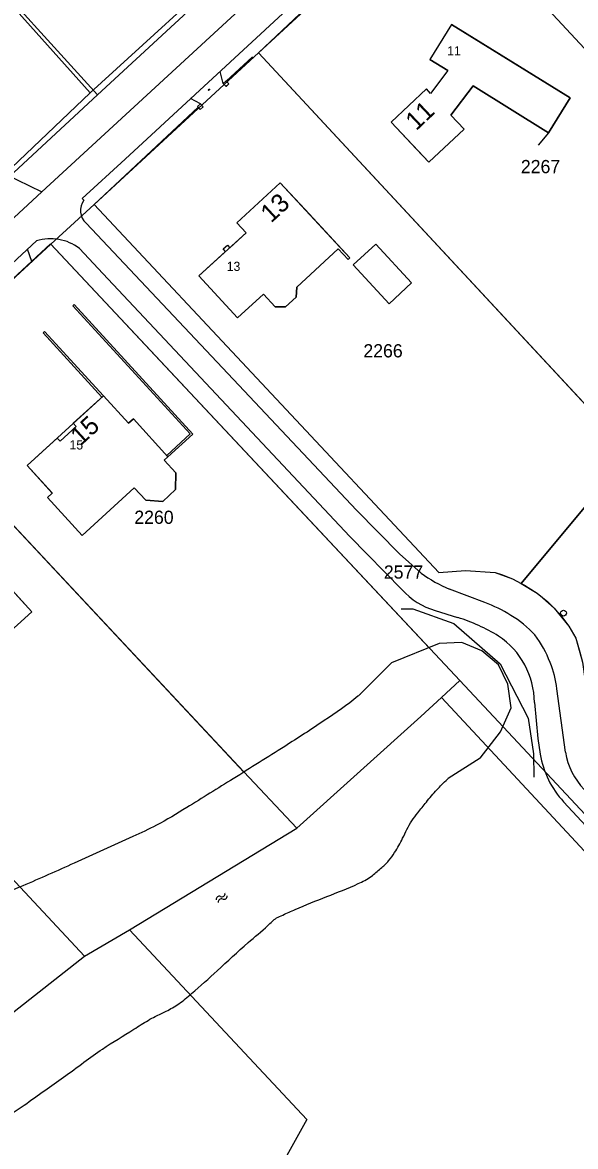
# Model space of a CAD drawing. Extents: x 148816 to 151297, y 399515 to 402500.
# Drawn here: x 149829.5 to 149904.9, y 401337.1 to 401490.4 of the extents above; entities that cross this region are included whole.
import ezdxf

# ---------------------------------------------------------------- set-up
doc = ezdxf.new("R2010")
doc.units = 0
for name, color, linetype in [('B01 Hoofdgebouw  [T] Norm', 7, 'Continuous'), ('B01 hoofgebouw', 7, 'Continuous'), ('G01 perceelsgrens', 7, 'Continuous'), ('S02 Open verharding  Norm', 7, 'Continuous'), ('S05 Water  Norm', 7, 'Continuous'), ('T01 Muur  [D] Gem', 7, 'Continuous'), ('T03 Hek raster  [D] Gem', 7, 'Continuous'), ('T03 Hek raster  [D] Norm', 7, 'Continuous'), ('T04 Haag heg  [D] Gem', 7, 'Continuous'), ('T04 Haag heg  [D] Norm', 7, 'Continuous'), ('T09 Insteek water  [T] Norm', 7, 'Continuous'), ('V00 Kant verharding algemeen  [D] Norm', 7, 'Continuous'), ('V00 Kant verharding algemeen  [T] Norm', 7, 'Continuous'), ('Z01 perceelnummer', 7, 'Continuous'), ('Z02 huisnummer', 7, 'Continuous'), ('Z02 Huisnummer  [Tekst] Norm', 7, 'Continuous')]:
    doc.layers.add(name, color=color, linetype=linetype)

msp = doc.modelspace()

# ---------------------------------------------------------------- linework, layer by layer
at = {"layer": 'B01 Hoofdgebouw  [T] Norm'}
for p, q in [((149887.94, 401490.1), (149885, 401485.34)), ((149887.94, 401490.1), (149904.11, 401480.11)), ((149887.47, 401483.81), (149885, 401485.34)), ((149887.47, 401483.81), (149885.09, 401480.7)), ((149884.52, 401481.3), (149879.72, 401476.78)), ((149885.09, 401480.7), (149884.52, 401481.3)), ((149890.91, 401481.72), (149887.88, 401477.75)), ((149901.17, 401475.34), (149890.91, 401481.72)), ((149904.11, 401480.11), (149901.17, 401475.34)), ((149887.88, 401477.75), (149889.67, 401475.84)), ((149884.88, 401471.32), (149879.72, 401476.78)), ((149889.67, 401475.84), (149884.88, 401471.32)), ((149901.17, 401475.34), (149899.75, 401473.64)), ((149864.61, 401468.52), (149858.67, 401463.04)), ((149864.61, 401468.52), (149872.74, 401459.72)), ((149859.94, 401461.67), (149858.67, 401463.04)), ((149857.72, 401459.63), (149859.94, 401461.67)), ((149857.14, 401459.16), (149853.5, 401455.81)), ((149856.84, 401459.49), (149857.39, 401459.99)), ((149857.14, 401459.16), (149856.84, 401459.49)), ((149857.39, 401459.99), (149857.72, 401459.63)), ((149872.52, 401459.52), (149866.85, 401454.28)), ((149872.52, 401459.52), (149873.87, 401458.05)), ((149872.74, 401459.72), (149874.09, 401458.26)), ((149877.64, 401460.14), (149874.56, 401457.3)), ((149882.51, 401454.85), (149877.64, 401460.14)), ((149874.09, 401458.26), (149873.87, 401458.05)), ((149879.43, 401452.01), (149874.56, 401457.3)), ((149858.77, 401450.08), (149853.5, 401455.81)), ((149882.51, 401454.85), (149879.43, 401452.01)), ((149862.31, 401453.33), (149858.77, 401450.08)), ((149863.92, 401451.58), (149862.31, 401453.33)), ((149866.77, 401452.92), (149865.33, 401451.59)), ((149866.85, 401454.28), (149866.77, 401452.92)), ((149836.31, 401451.74), (149836.5, 401451.92)), ((149836.31, 401451.74), (149852.33, 401434.27)), ((149836.5, 401451.92), (149852.69, 401434.25)), ((149865.33, 401451.59), (149863.92, 401451.58)), ((149832.46, 401448.22), (149832.27, 401448.04)), ((149840.49, 401439.47), (149832.46, 401448.22)), ((149840.3, 401439.29), (149832.27, 401448.04)), ((149836.39, 401435.73), (149840.49, 401439.47)), ((149843.91, 401435.71), (149840.49, 401439.47)), ((149844.58, 401436.32), (149843.91, 401435.71)), ((149849.3, 401431.14), (149844.58, 401436.32)), ((149834.58, 401433.26), (149836.8, 401435.29)), ((149836.8, 401435.29), (149836.39, 401435.73)), ((149830.09, 401429.96), (149834.18, 401433.7)), ((149834.58, 401433.26), (149834.18, 401433.7)), ((149852.33, 401434.27), (149849.13, 401431.34)), ((149852.69, 401434.25), (149849.3, 401431.14)), ((149833.52, 401426.19), (149830.09, 401429.96)), ((149848.8, 401430.69), (149849.3, 401431.14)), ((149850.37, 401428.97), (149848.8, 401430.69)), ((149850.34, 401426.67), (149850.37, 401428.97)), ((149844.7, 401426.93), (149837.59, 401420.43)), ((149846.28, 401425.21), (149844.7, 401426.93)), ((149832.87, 401425.59), (149833.52, 401426.19)), ((149837.59, 401420.43), (149832.87, 401425.59)), ((149848.58, 401425.05), (149850.34, 401426.67)), ((149846.28, 401425.21), (149848.58, 401425.05)), ((149818.86, 401422.99), (149830.73, 401410.02)), ((149830.73, 401410.02), (149826.84, 401406.46))]:
    msp.add_line(p, q, dxfattribs=at)
at = {"layer": 'B01 hoofgebouw'}
for points in [[(149892.2, 401487.47), (149887.94, 401490.1), (149885, 401485.34), (149887.47, 401483.81), (149885.09, 401480.7), (149884.52, 401481.3), (149879.72, 401476.78), (149883.15, 401473.14)], [(149883.15, 401473.14), (149884.88, 401471.32), (149889.67, 401475.84), (149887.88, 401477.75), (149890.91, 401481.72), (149901.17, 401475.34), (149904.11, 401480.11), (149892.2, 401487.47)], [(149868, 401464.85), (149864.61, 401468.52), (149858.67, 401463.04), (149859.94, 401461.67), (149853.5, 401455.81), (149858.77, 401450.08), (149862.31, 401453.33)], [(149862.31, 401453.33), (149863.92, 401451.58), (149865.33, 401451.59), (149866.77, 401452.92), (149866.85, 401454.28), (149872.52, 401459.52), (149873.87, 401458.05), (149874.09, 401458.26), (149868, 401464.85)], [(149833.46, 401426.26), (149830.09, 401429.96), (149840.49, 401439.47), (149843.91, 401435.71), (149844.58, 401436.32), (149849.3, 401431.14), (149848.8, 401430.69), (149850.37, 401428.97), (149850.34, 401426.67), (149848.58, 401425.05), (149846.28, 401425.21)], [(149833.46, 401426.26), (149833.52, 401426.19), (149832.87, 401425.59), (149837.59, 401420.43), (149844.7, 401426.93), (149846.28, 401425.21)], [(149822.23, 401419.3), (149830.73, 401410.02), (149826.84, 401406.46), (149819.68, 401414.28), (149811.49, 401406.79)]]:
    msp.add_lwpolyline(points, dxfattribs=at)
at = {"layer": 'G01 perceelsgrens'}
for points in [[(149821.95, 401500), (149839.69, 401480.48)], [(149839.69, 401480.48), (149860.79, 401500)], [(149861.63, 401486.23), (149876.55, 401500)], [(149893.88, 401500), (149933.49, 401457.37)], [(149839.22, 401465.55), (149861.63, 401486.23)], [(149861.63, 401486.23), (149912.26, 401431.73)], [(149822.57, 401464.65), (149839.69, 401480.48)], [(149833.34, 401460.13), (149839.22, 401465.55)], [(149839.22, 401465.55), (149886.22, 401415.38), (149889.87, 401415.65), (149893.89, 401415.38), (149894.91, 401415.03), (149896.27, 401414.51), (149897.47, 401413.86)], [(149811.33, 401439.83), (149814.02, 401442.31), (149833.34, 401460.13)], [(149833.34, 401460.13), (149889.08, 401400.64)], [(149811.33, 401439.83), (149858.91, 401388.96), (149866.85, 401380.49)], [(149897.47, 401413.86), (149906.7, 401425.02)], [(149787.09, 401417.51), (149837.93, 401363.03)], [(149897.47, 401413.86), (149897.89, 401413.63), (149899.62, 401412.57), (149901.08, 401411.37), (149901.96, 401410.51), (149902.68, 401409.72), (149903.94, 401408.05), (149904.91, 401406.4), (149905.45, 401404.52), (149905.8, 401403.12), (149906.12, 401400.86), (149906.11, 401390.52)], [(149886.6, 401398.33), (149889.08, 401400.64)], [(149889.08, 401400.64), (149902.27, 401386.57), (149947.14, 401338.52)], [(149866.85, 401380.49), (149883.78, 401395.72), (149886.6, 401398.33)], [(149903.69, 401379.94), (149886.6, 401398.33)], [(149844.06, 401366.64), (149866.85, 401380.49)], [(149903.69, 401379.94), (149922.64, 401359.55)], [(149837.93, 401363.03), (149844.06, 401366.64)], [(149844.06, 401366.64), (149868.23, 401340.78), (149847.83, 401304.07)], [(149811.87, 401342.61), (149837.93, 401363.03)]]:
    msp.add_lwpolyline(points, dxfattribs=at)
at = {"layer": 'S02 Open verharding  Norm'}
for p, q in [((149854.95, 401481.28), (149854.78, 401481.13)), ((149854.79, 401481.14), (149854.83, 401481.09)), ((149854.82, 401481.17), (149854.81, 401481.18)), ((149854.99, 401481.24), (149854.82, 401481.08)), ((149854.9, 401481.16), (149854.86, 401481.21)), ((149854.87, 401481.12), (149854.86, 401481.13)), ((149854.9, 401481.24), (149854.89, 401481.25)), ((149854.94, 401481.27), (149854.98, 401481.23)), ((149854.95, 401481.18), (149854.94, 401481.19))]:
    msp.add_line(p, q, dxfattribs=at)
at = {"layer": 'S05 Water  Norm'}
msp.add_circle((149903.22, 401409.83), 0.4, dxfattribs=at)
for centre, start, end in [((149856.65, 401371.57), 245.923, 9.778), ((149856.3, 401370.8), 65.923, 189.778), ((149856.58, 401370.44), 65.923, 189.778), ((149856.93, 401371.22), 245.923, 9.778)]:
    msp.add_arc(centre, 0.425, start, end, dxfattribs=at)
at = {"layer": 'T01 Muur  [D] Gem'}
msp.add_line((149857.2, 401481.66), (149857.61, 401482.02), dxfattribs=at)
for points in [[(149857.61, 401482.02), (149857.21, 401481.66), (149856.84, 401482.06), (149857.24, 401482.42)], [(149854.09, 401478.85), (149853.7, 401478.49), (149853.33, 401478.9), (149853.73, 401479.26)]]:
    msp.add_lwpolyline(points, close=True, dxfattribs=at)
at = {"layer": 'T03 Hek raster  [D] Gem'}
for p, q in [((149821.64, 401499.88), (149838.67, 401480.77)), ((149861.63, 401486.23), (149912.26, 401431.73)), ((149811.33, 401439.83), (149859.66, 401388.16)), ((149906.7, 401425.02), (149897.47, 401413.86))]:
    msp.add_line(p, q, dxfattribs=at)
msp.add_lwpolyline([(149885.72, 401508.78), (149893.88, 401500), (149933.49, 401457.37)], dxfattribs=at)
at = {"layer": 'T03 Hek raster  [D] Norm'}
for p, q in [((149839.22, 401465.55), (149886.22, 401415.38)), ((149833.3, 401460.18), (149884.88, 401405.13))]:
    msp.add_line(p, q, dxfattribs=at)
for points in [[(149859.71, 401500.01), (149838.67, 401480.77)], [(149860.8, 401485.69), (149857.27, 401482.4)], [(149853.42, 401478.81), (149839.22, 401465.55)], [(149833.3, 401460.18), (149811.33, 401439.83)], [(149886.22, 401415.38), (149889.87, 401415.65), (149893.89, 401415.38), (149896.27, 401414.51), (149897.47, 401413.86), (149899.62, 401412.57), (149901.96, 401410.51), (149903.94, 401408.05), (149904.91, 401406.4), (149905.8, 401403.12), (149906.12, 401400.86), (149906.11, 401390.52)]]:
    msp.add_lwpolyline(points, dxfattribs=at)
at = {"layer": 'T04 Haag heg  [D] Gem'}
msp.add_lwpolyline([(149881.1, 401410.42), (149882.68, 401410.4), (149888.29, 401408.42), (149894.6, 401402.9), (149898.4, 401395.52), (149899.14, 401390.65), (149899.16, 401387.47)], dxfattribs=at)
at = {"layer": 'T04 Haag heg  [D] Norm'}
msp.add_line((149824.54, 401467.31), (149838.67, 401480.77), dxfattribs=at)
msp.add_lwpolyline([(149874.52, 401498.4), (149861.63, 401486.23)], dxfattribs=at)
at = {"layer": 'T09 Insteek water  [T] Norm'}
for p, q in [((149875.47, 401398.73), (149879.78, 401403.03)), ((149891.85, 401390.07), (149887.48, 401387.26))]:
    msp.add_line(p, q, dxfattribs=at)
msp.add_lwpolyline([(149891.85, 401390.07), (149894.64, 401393.63), (149896.09, 401396.89), (149895.65, 401400.16), (149894.35, 401402.77), (149892.08, 401404.69), (149889.38, 401405.83), (149886.27, 401405.7), (149879.78, 401403.03)], dxfattribs=at)
msp.add_spline([(149875.54, 401398.79), (149875.18, 401398.49), (149870.6, 401395.17), (149865.21, 401391.65), (149858.2, 401387.25), (149851.85, 401383.3), (149847.73, 401380.89), (149844.51, 401379.37), (149836.51, 401375.73), (149829.49, 401372.64), (149824.34, 401370.49), (149823.27, 401370.01), (149822.31, 401369.46), (149821.27, 401368.72), (149820.02, 401367.6), (149815.06, 401363.02), (149811.4, 401359.7), (149809.8, 401358.18), (149808.73, 401356.71), (149807.18, 401354.38), (149805.02, 401350.83), (149803.87, 401348.85), (149802.75, 401346.62), (149801.63, 401344.13), (149800.1, 401339.72), (149799.59, 401336.14), (149799.43, 401333.5), (149799.71, 401332.11), (149800.21, 401330.84), (149802.6, 401327.49), (149804.27, 401325.48), (149805.39, 401324.62), (149806.73, 401323.98), (149807.97, 401323.93), (149809.12, 401324.33), (149810.44, 401325.32), (149812.9, 401327.52), (149815.67, 401330.23), (149819.87, 401334.26), (149823.99, 401338.19), (149825.39, 401339.46), (149826.22, 401340.29), (149827.52, 401341.28), (149829.68, 401342.73), (149832.5, 401344.75), (149835.04, 401346.53), (149837.84, 401348.58), (149840.35, 401350.38), (149844.65, 401353.09), (149845.64, 401353.72), (149847.57, 401354.83), (149849.04, 401355.54), (149850.77, 401356.55), (149852.52, 401357.95), (149856.01, 401361.06), (149860.23, 401364.89), (149862.92, 401367.24), (149864.11, 401368.26), (149864.95, 401368.66), (149866.65, 401369.42), (149875.24, 401372.94), (149876.99, 401373.9), (149878.29, 401375.02), (149879.38, 401376.03), (149880.2, 401377.17), (149881.29, 401379.12), (149882.54, 401381.51), (149883.35, 401382.6), (149884.52, 401384.07), (149885.95, 401385.74), (149887.39, 401387.18), (149887.48, 401387.26)], degree=3, dxfattribs=at)
at = {"layer": 'V00 Kant verharding algemeen  [D] Norm'}
for p, q in [((149856.84, 401482.06), (149856.43, 401483.68)), ((149853.73, 401479.26), (149852.37, 401479.99)), ((149830.72, 401457.79), (149830.15, 401459.45))]:
    msp.add_line(p, q, dxfattribs=at)
at = {"layer": 'V00 Kant verharding algemeen  [T] Norm'}
for p, q in [((149843.44, 401471.74), (149874.01, 401500)), ((149837.62, 401466.36), (149843.44, 401471.74)), ((149827.07, 401469.72), (149832.12, 401467.26)), ((149837.62, 401466.36), (149837.84, 401466.13)), ((149696.57, 401335.99), (149831.38, 401460.59))]:
    msp.add_line(p, q, dxfattribs=at)
for points in [[(149867.6, 401500), (149832.12, 401467.26), (149827.07, 401462.6)], [(149875.01, 401423.87), (149858.96, 401440.89), (149838.15, 401463.02)], [(149837.22, 401459.57), (149840.4, 401456.16), (149874.08, 401420.29), (149881.22, 401413.02)], [(149883.83, 401415.28), (149880.87, 401417.93), (149875.01, 401423.87)], [(149892.48, 401411.27), (149887.69, 401413.11)], [(149885.74, 401410.2), (149888.79, 401409.23)], [(149903.51, 401390.87), (149902.31, 401399.5)], [(149899.25, 401397.64), (149899.71, 401392.73), (149900.06, 401390.59)], [(149903.24, 401384.1), (149924.15, 401361.61), (149945.24, 401338.87), (149949.13, 401334.5)]]:
    msp.add_lwpolyline(points, dxfattribs=at)
for centre, radius, start, end in [((149839.62, 401464.73), 2.26, 141.9311, 229.3842), ((149833.3, 401454.38), 6.5, 52.8742, 107.1666), ((149893.66, 401428.25), 16.27, 232.8235, 248.4667), ((149888.25, 401419.24), 9.38, 221.5349, 254.5), ((149886.89, 401395.3), 16.91, 57.1872, 70.7242), ((149881.18, 401384.98), 25.41, 58.7347, 72.5664), ((149889.05, 401397.64), 13.79, 41.9541, 59.4555), ((149888.04, 401398.16), 14.23, 20.2243, 37.6787), ((149888.25, 401397.56), 11, 0.3795, 56.2198), ((149888.85, 401397.95), 13.56, 6.5682, 22.2339), ((149912.39, 401392.61), 12.5, 189.3199, 222.9205), ((149912.51, 401392.19), 9.1, 188.3217, 224.7002)]:
    msp.add_arc(centre, radius, start, end, dxfattribs=at)

# ---------------------------------------------------------------- texts
at = {"layer": 'Z01 perceelnummer'}
for s, p in [('2267', (149897.41, 401469.82)), ('2266', (149875.94, 401444.7)), ('2260', (149844.71, 401422)), ('2577', (149878.73, 401414.53))]:
    msp.add_text(s, height=1.8, dxfattribs=at).set_placement(p)
at = {"layer": 'Z02 huisnummer'}
for s, rotation, p in [('11', 43.3796, (149883.13, 401475.52)), ('13', 42.69, (149863.35, 401462.94)), ('15', 42.4471, (149837.41, 401432.59))]:
    msp.add_text(s, height=2.5, rotation=rotation, dxfattribs=at).set_placement(p)
at = {"layer": 'Z02 Huisnummer  [Tekst] Norm'}
for s, p in [('11', (149887.36, 401485.88)), ('13', (149857.3, 401456.49)), ('15', (149835.87, 401432.14))]:
    msp.add_text(s, height=1.25, dxfattribs=at).set_placement(p)

doc.saveas('drawing.dxf')
